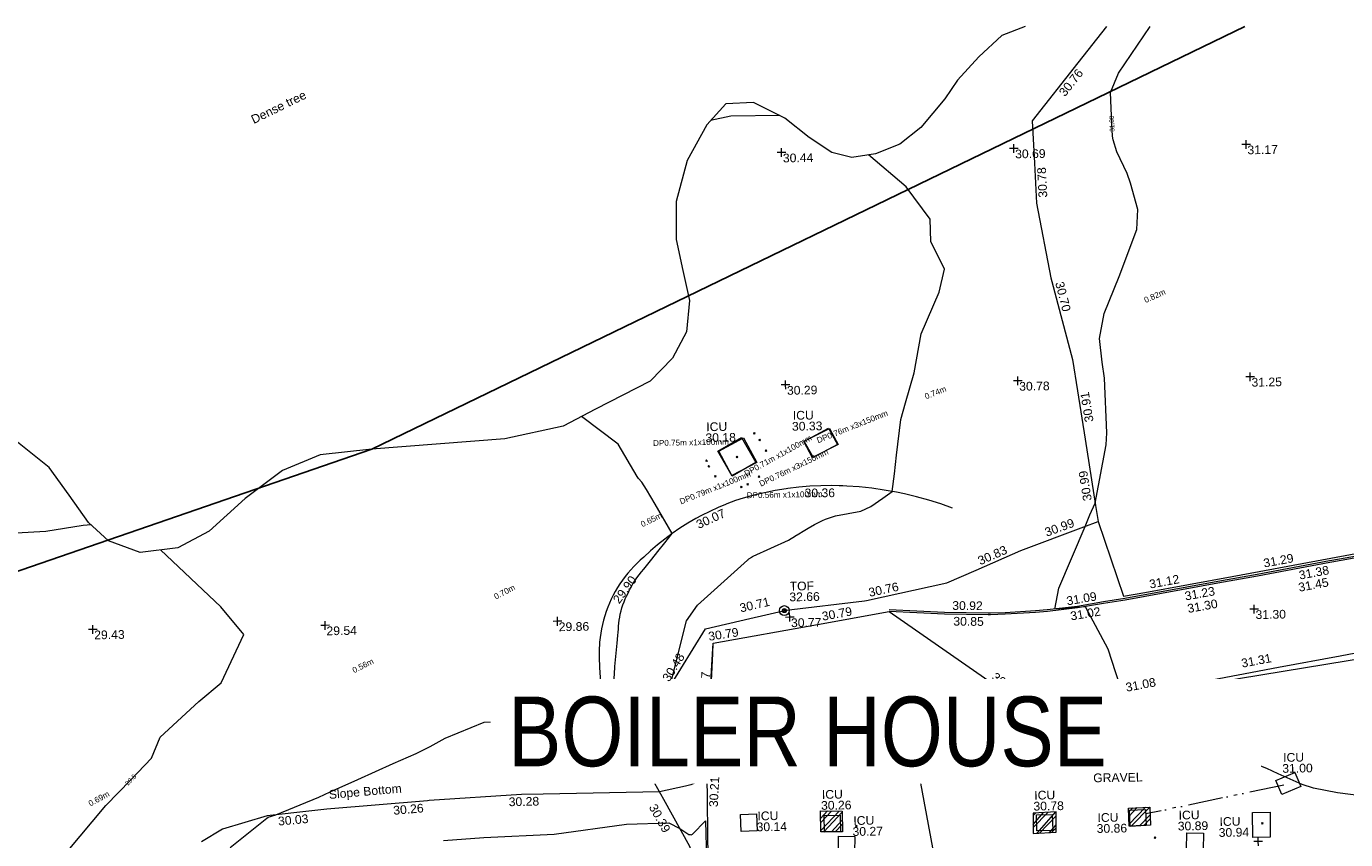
# Model space of a CAD drawing. Header units: millimetres. Extents: x -290717 to 520720, y -88450 to 287762.
# Tile 304 of 381: x 80720 to 137511, y 247032 to 282025. Entities that reach past the tile are written whole.
import ezdxf

# ---------------------------------------------------------------- set-up
doc = ezdxf.new("R2010")
doc.units = ezdxf.units.MM
for name, pattern in [('IMPORT-HIDDEN2 _3_', [4762.5, 3175, -1587.5]), ('IMPORT-UG_DRAINAGE_SURFACE_QLB4 _2_', [2700, 1500, -300.0000000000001, 0, -250, 150, -300.0000000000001, 0, -200]), ('IMPORT-UG_ELEC_LV_QLB2 _2_', [2700, 1500, -300.0000000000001, 0, -250, 150, -300.0000000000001, 0, -200]), ('IMPORT-UG_ELEC_QLB2 _2_', [2500, 1500, -300.0000000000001, 0, -50, 150, -300.0000000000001, 0, -200]), ('IMPORT-UG_ELEC_STREET LIGHTING_QLB2 _2_', [2700, 1500, -300.0000000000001, 0, -250, 150, -300.0000000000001, 0, -200]), ('IMPORT-UG_UNIDENTIFIED_QLA _2_', [2350, 1500, -300.0000000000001, 0, -50, 150, -300.0000000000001, 0, -50])]:
    doc.linetypes.add(name, pattern=pattern)
for name, color, linetype, lineweight, true_color in [('00__TOPO__TOP_OF_FENCE_SYMBOL', 7, 'Continuous', 9, 0x666666), ('00_UAV_CONCRETE', 9, 'Continuous', 9, 0x808080), ('00_UAV_FENCE', 7, 'Continuous', 9, 0x264c2f), ('00_UAV_FORM_LINES', 7, 'Continuous', 9, 0x666666), ('00_UAV_KERB_BOTTOM', 1, 'Continuous', 9, 0xff0000), ('00_UAV_KERB_TOP', 7, 'Continuous', 9, 0xa500a5), ('00_UAV_LEVEL_SPOT', 7, 'Continuous', 9, 0x666666), ('00_UAV_SERV_IC', 5, 'Continuous', 9, 0x0000ff), ('00_UAV_SLOPE_BOTTOM', 30, 'Continuous', 9, 0xff7f00), ('00_UAV_TOP_OF_FENCE', 6, 'Continuous', 9, 0xff00ff), ('00_UAV_TREE_LINE', 7, 'Continuous', 9, 0x52a552), ('00_UAV_WALL_RETAINING', 7, 'Continuous', 9, 0x7c00a5), ('01_DTM_CONTOUR_MJR', 7, 'Continuous', 9, 0x7f3f00), ('01_DTM_CONTOUR_MNR', 7, 'Continuous', 9, 0xa5a552), ('01_DTM_CONTOUR_MNR_LABELS', 7, 'Continuous', 9, 0xa5a552), ('12333-PUM-2D-U-0001-C01 - Rev2_REVIT IMPORT_dwg', 7, 'Continuous', 9, 0x767676), ('PUM-CHAMBER EXTENTS', 6, 'IMPORT-HIDDEN2 _3_', 9, 0xff00ff), ('PUM-ELECTRIC-LV-QLB2', 1, 'IMPORT-UG_ELEC_LV_QLB2 _2_', 9, 0xff0000), ('PUM-ELECTRIC-MH', 1, 'Continuous', 9, 0xff0000), ('PUM-ELECTRIC-QLB2', 1, 'IMPORT-UG_ELEC_QLB2 _2_', 9, 0xff0000), ('PUM-SURFACE-QLB4', 4, 'IMPORT-UG_DRAINAGE_SURFACE_QLB4 _2_', 9, 0x00ffff), ('PUM-SURVEY BOUNDARY_EXTENT', 190, 'Continuous', 25, 0x7f00ff), ('PUM-UNIDENTIFIED UTILITIES-QLA', 7, 'IMPORT-UG_UNIDENTIFIED_QLA _2_', 9, 0x52a500)]:
    doc.layers.add(name, color=color, linetype=linetype, lineweight=lineweight, true_color=true_color)
for name, color, linetype, lineweight in [('00_UAV_SURFACE', 7, 'Continuous', 9), ('00_UAV_SURVEY_TEXT', 7, 'Continuous', 9), ('A_RHA_Text', 7, 'Continuous', 9), ('GEN-TEXT', 7, 'Continuous', 9)]:
    doc.layers.add(name, color=color, linetype=linetype, lineweight=lineweight)
doc.styles.add('Arial Narrow', font='ARIALN.TTF', dxfattribs={"height": 3000})
doc.styles.add('Arial_1', font='arial.ttf', dxfattribs={"height": 250})
doc.styles.add('Swis721 Lt BT_1', font='swissl.ttf', dxfattribs={"height": 200})
doc.styles.add('Swis721 Lt BT_2', font='swissl.ttf', dxfattribs={"height": 375})
pattern_1 = [(45, (-533641079.65, -725615854.3560001), (-265.1650429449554, 265.1650429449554), []), (45, (-533640902.873, -725615854.3560001), (-265.1650429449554, 265.1650429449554), [])]

# ---------------------------------------------------------------- blocks, each defined once
blk = doc.blocks.new('12333-PUM-2D-U-0001-C01 - Rev2_REVIT IMPORT_dwg_MSL_Node_LineworkTOF-2077248-Site Location Plan Existing')
at = {"layer": '00__TOPO__TOP_OF_FENCE_SYMBOL', "color": 254, "true_color": 0xcccccc, "flags": 128}
for points in [[(165.3591892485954, 165.3591892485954), (0, 0), (-165.3591892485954, 165.3591892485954)], [(165.3591892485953, -165.3591892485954), (0, 0), (-165.3591892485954, -165.3591892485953)]]:
    blk.add_lwpolyline(points, dxfattribs=at)
at = {"layer": '00__TOPO__TOP_OF_FENCE_SYMBOL', "color": 254, "true_color": 0xcccccc}
for radius in [562.5594001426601, 233.853208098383]:
    blk.add_circle((0, 0), radius, dxfattribs=at)
blk = doc.blocks.new('12333-PUM-2D-U-0001-C01 - Rev2_REVIT IMPORT_dwg_UAV-2077255-Site Location Plan Existing')
at = {"layer": '00_UAV_LEVEL_SPOT', "color": 254, "true_color": 0xcccccc, "flags": 128}
for points in [[(0, -500.0000000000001), (0, 0), (-500.0000000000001, 0)], [(500.0000000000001, 0), (0, 0), (0, 500.0000000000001)]]:
    blk.add_lwpolyline(points, dxfattribs=at)
blk = doc.blocks.new('12333-PUM-2D-U-0001-C01 - Rev2_REVIT IMPORT_dwg_MGS62954_T2_Galway_ITM_3d_Rev1-2077680-Site Location Plan Existing')
at = {"layer": '00_UAV_CONCRETE', "color": 254, "true_color": 0xcccccc, "flags": 128}
blk.add_lwpolyline([(534016334.0230001, 725803509.7385002), (534016663.7483165, 725808498.785625), (534016693.0230001, 725808941.7385), (534021190.7952037, 725809668.2743735), (534024289.0230001, 725810168.7385001)], dxfattribs=at)
at = {"layer": '00_UAV_FENCE', "color": 254, "true_color": 0xcccccc, "flags": 128}
for points in [[(534034072.9138015, 725835184.0269253), (534032811.7308996, 725833635.3685092), (534030813.0810002, 725831181.1440003), (534030871.8976938, 725829348.5396467), (534030927.0810001, 725827629.1440002), (534031501.8516792, 725824404.1625376), (534031529.9625002, 725824246.4355), (534032358.9625002, 725820880.4355), (534032551.194917, 725819527.7325423), (534032847.9625002, 725817439.4354999), (534033247.5673273, 725814577.4062393), (534033343.0230002, 725813893.7385)], [(534016159.1259321, 725798197.8226641), (534015790.9769113, 725799297.7151195), (534015783.0230001, 725799358.7385001), (534015531.0230001, 725800216.7385002), (534014441.5781065, 725802250.3689686), (534013941.0230001, 725803184.7385), (534014522.0229999, 725806694.7385002), (534014725.8334513, 725807010.798768), (534016374.0230002, 725809566.7385001), (534018284.0183171, 725809974.1822329), (534019857.0230002, 725810309.7385), (534023230.8206201, 725810651.3026665), (534023324.0229999, 725810660.7385002), (534026792.0230001, 725811363.7385002), (534028054.5148196, 725811888.0671339), (534029992.0230001, 725812692.7385), (534032721.5634207, 725813671.00709), (534033343.0230002, 725813893.7385), (534034389.0230001, 725810650.7385004), (534035307.0196127, 725810802.9996328), (534039080.324, 725811428.849), (534040236.5966402, 725811621.3257229), (534044811.3240001, 725812382.849)], [(534045924.2471108, 725808297.8706954), (534043668.3240001, 725807917.849), (534040997.4750281, 725807465.8634595), (534036073.0531478, 725806632.5076581), (534032848.023, 725806086.7385001), (534031145.6445999, 725805820.3138504), (534028995.023, 725805483.7385001), (534026226.7951379, 725804969.3286598), (534024663.023, 725804678.7385001), (534021307.4104401, 725804129.2386268), (534020999.0230002, 725804078.7385001), (534016373.8759469, 725803320.8202984), (534016314.3459051, 725803311.0651702), (534016296.3393273, 725799639.6318666)]]:
    blk.add_lwpolyline(points, dxfattribs=at)
at = {"layer": '00_UAV_FORM_LINES', "color": 254, "true_color": 0xcccccc, "flags": 128}
blk.add_lwpolyline([(534034910.023, 725806286.7385001), (534039275.023, 725807024.7385), (534044969.023, 725807854.7385001), (534047832.324, 725808442.849), (534052593.3240001, 725809116.849), (534057138.3239999, 725809664.849), (534060013.3239999, 725810353.849), (534062919.3240001, 725810853.849), (534065281.324, 725811214.849)], dxfattribs=at)
at = {"layer": '00_UAV_KERB_BOTTOM', "color": 254, "true_color": 0xcccccc, "flags": 128}
blk.add_lwpolyline([(534046676.512, 725812489.0160002), (534043378.2614954, 725811961.8406023), (534043285.512, 725811947.016), (534040161.5120001, 725811419.016), (534038448.8028452, 725811140.906797), (534034446.512, 725810491.016), (534033516.359157, 725810351.1297326), (534032398.512, 725810183.016), (534031096.7409756, 725810053.8543191), (534030583.512, 725810018.0159999), (534029276.423556, 725809965.0033636), (534028644.512, 725809959.016), (534028541.967447, 725809961.8731178), (534026670.512, 725810014.0159999), (534024289.0230001, 725810168.7385001)], dxfattribs=at)
at = {"layer": '00_UAV_KERB_TOP', "color": 254, "true_color": 0xcccccc, "flags": 128}
blk.add_lwpolyline([(534046665.0653545, 725812558.0749396), (534043381.3100927, 725812033.2163868), (534043274.1549, 725812016.089252), (534040150.0692966, 725811488.0747838), (534038451.8349407, 725811212.3159943), (534034435.6966785, 725810560.1766579), (534033519.4277662, 725810422.3784034), (534032389.8456348, 725810252.4998409), (534031090.8459086, 725810123.613128), (534030579.6547402, 725810087.9171071), (534029274.6731665, 725810034.9899209), (534028645.1554129, 725810029.0252383), (534028545.1633554, 725810031.8112379), (534026673.7570352, 725810083.9527515), (534024293.5612489, 725810238.591233)], dxfattribs=at)
at = {"layer": '00_UAV_SERV_IC', "color": 254, "true_color": 0xcccccc, "flags": 128}
for points in [[(534017031.5120001, 725817196.0159999), (534018062.512, 725817766.016), (534018661.2756233, 725816682.9891659), (534017630.2756233, 725816112.9891659)], [(534020734.512, 725817553.016), (534021817.512, 725818108.0159999), (534022182.6343733, 725817395.5339632), (534021099.6343734, 725816840.5339632)], [(534040806.006, 725802615.9585), (534041625.006, 725802948.9585), (534041875.496429, 725802332.8874449), (534041056.496429, 725801999.887445)], [(534017743.669, 725800820.2594999), (534017730.669, 725801554.2594999), (534018421.7024338, 725801566.4985117), (534018434.7024339, 725800832.4985119)], [(534021335.669, 725801440.2595), (534022018.669, 725801444.2594999), (534022022.8739712, 725800726.2606711), (534021339.8739711, 725800722.260671)], [(534030476.006, 725801309.9585), (534031155.006, 725801313.9585), (534031159.0017771, 725800635.6753484), (534030480.0017771, 725800631.6753483)], [(534034503.006, 725800746.9585), (534034482.006, 725801448.9584999), (534035168.1544469, 725801469.4843082), (534035189.154447, 725800767.4843081)], [(534039772.006, 725800176.9585), (534039780.006, 725801252.9585), (534040529.409066, 725801247.3867301), (534040521.4090658, 725800171.38673)], [(534021940.669, 725800539.2594999), (534022632.669, 725800522.2594999), (534022615.5990192, 725799827.410872), (534021923.5990192, 725799844.4108722)], [(534036928.023, 725800420.7385), (534037643.023, 725800398.7385), (534037621.1663765, 725799688.398238), (534036906.1663767, 725799710.398238)]]:
    blk.add_lwpolyline(points, close=True, dxfattribs=at)
at = {"layer": '00_UAV_SLOPE_BOTTOM', "color": 254, "true_color": 0xcccccc, "flags": 128}
for points in [[(534027090.0230001, 725814571.7385), (534026584.5623508, 725814762.3173859), (534026072.5864007, 725814934.6293298), (534025554.7550626, 725815088.4522305), (534025031.7357965, 725815223.5878174), (534024692.023, 725815300.7385), (534024161.9394734, 725815404.7684685), (534023628.4632922, 725815489.7034062), (534023092.2820821, 725815555.4338366), (534022554.0869552, 725815601.8750355), (534022380.023, 725815612.7385), (534022234.8104445, 725815618.7013947), (534021907.456107, 725815632.1436167), (534021434.4972023, 725815634.5728701), (534020961.7559074, 725815620.0231295), (534020489.8415635, 725815588.5131483), (534020019.3624458, 725815540.0835418), (534019944.023, 725815530.7385001), (534019475.96954, 725815462.7533141), (534019010.6581396, 725815378.0106012), (534018548.6885628, 725815276.6195906), (534018090.6562667, 725815158.7109705), (534017754.0230001, 725815060.7385001), (534017377.1136513, 725814925.9172848), (534017327.808603, 725814906.2571652), (534017005.2867813, 725814777.6533445), (534016639.0216574, 725814616.137784), (534016278.790378, 725814441.5787894), (534016036.0230001, 725814314.7385001), (534015686.9994289, 725814118.7283881), (534015345.2368137, 725813910.3159794), (534015011.1756706, 725813689.7699072), (534014685.2465884, 725813457.3744453), (534014367.8696745, 725813213.4291404), (534014059.4540127, 725812958.2484267), (534013761.0230001, 725812692.7385), (534013613.5878021, 725812568.9630128), (534013470.6906925, 725812439.9749322), (534013332.5158592, 725812305.940518), (534013199.2414026, 725812167.0325338), (534013196.8236486, 725812164.3243484), (534013071.0391075, 725812023.4300256), (534012948.0742205, 725811875.3180902), (534012830.5052374, 725811722.8876373), (534012718.4836993, 725811566.3351418), (534012612.1539963, 725811405.862393), (534012511.6531828, 725811241.6762325), (534012424.023, 725811086.7385001), (534012335.0987684, 725810916.0048192), (534012252.3605371, 725810742.1891295), (534012175.9149519, 725810565.5154718), (534012105.8605474, 725810386.21157), (534012042.2876205, 725810204.5085382), (534011985.2781138, 725810020.6405828), (534011934.9055097, 725809834.8447013), (534011891.2347363, 725809647.3603758), (534011854.3220828, 725809458.4292643), (534011824.2151282, 725809268.2948904), (534011800.9526789, 725809077.2023286), (534011784.5647188, 725808885.3978873), (534011783.023, 725808861.7385001), (534011771.3202891, 725808425.5772283), (534011775.2816537, 725807989.2769693), (534011794.9019877, 725807553.4000934), (534011797.0662889, 725807526.701387), (534011830.1560017, 725807118.5084254), (534011863.023, 725806823.7385001), (534011924.4251919, 725806391.7623674), (534012001.2941143, 725805962.2687384), (534012093.530687, 725805535.8112105), (534012201.0160211, 725805112.9394671), (534012228.023, 725805015.7385001), (534012244.3142366, 725804934.2875583), (534012263.5187533, 725804853.4739034), (534012285.6117965, 725804773.4017003), (534012310.5648893, 725804694.1741579), (534012338.3458683, 725804615.8933971), (534012368.9189252, 725804538.6603181), (534012402.2446527, 725804462.5744706), (534012438.2800955, 725804387.7339257), (534012476.9788058, 725804314.2351495), (534012518.2909026, 725804242.172878), (534012562.1631366, 725804171.6399964), (534012608.5389587, 725804102.7274184), (534012657.3585925, 725804035.5239687), (534012708.5591117, 725803970.1162695), (534012762.0745215, 725803906.5886283), (534012817.8358431, 725803845.022929), (534012875.7712026, 725803785.498527), (534012934.023, 725803729.7385), (534012996.0217529, 725803674.459074), (534013059.9648703, 725803621.440794), (534013125.7699332, 725803570.7519983), (534013193.3521212, 725803522.4580219), (534013262.6243246, 725803476.6211138), (534013333.4972547, 725803433.3003556), (534013405.8795593, 725803392.5515857), (534013479.6779416, 725803354.4273274), (534013554.7972785, 725803318.9767208), (534013631.140745, 725803286.2454602), (534013708.609938, 725803256.2757348), (534013727.299591, 725803249.80667), (534013787.1050032, 725803229.1061741), (534013866.5247642, 725803204.771798), (534013941.0230001, 725803184.7385)], [(534016314.3459051, 725803311.0651702), (534016271.0230001, 725803592.7385002), (534016618.499693, 725807997.1290922), (534016693.0230001, 725808941.7385)], [(534016271.0230001, 725803592.7385001), (534015881.023, 725803619.7385), (534015403.023, 725803489.7385), (534015160.023, 725803420.7385), (534014938.0230001, 725803333.7385), (534014708.0230001, 725803247.7385001), (534013941.0230001, 725803184.7385)], [(534016314.3459051, 725803311.0651702), (534015903.023, 725802969.7385), (534015624.0230001, 725802866.7385001), (534015390.023, 725802812.7385001), (534014261.0329109, 725802587.3866665)], [(534014261.0329109, 725802587.3866665), (534009261.8040827, 725802573.7741336), (534008319.2030001, 725802571.2075001), (534004351.2030001, 725802387.2075002), (534004266.4927746, 725802381.5767504), (533999928.2030001, 725802093.2075001), (533999284.0112097, 725802031.222548), (533997361.2029999, 725801846.2075002), (533995432.2029999, 725801308.2075001), (533994513.8388883, 725800777.2873243)]]:
    blk.add_lwpolyline(points, dxfattribs=at)
at = {"layer": '00_UAV_SURFACE', "color": 254, "true_color": 0xcccccc, "flags": 128}
blk.add_lwpolyline([(534024289.0230001, 725810168.7385001), (534028344.0404457, 725807243.6765088), (534030361.023, 725805788.7385001)], dxfattribs=at)
at = {"layer": '00_UAV_TREE_LINE', "color": 254, "true_color": 0xcccccc, "flags": 128}
blk.add_lwpolyline([(534030571.7981993, 725835245.1391255), (534029571.0765001, 725834877.249), (534028563.0765001, 725833968.2490003), (534027632.0765001, 725832978.2490003), (534027066.0765001, 725832188.2490001), (534026018.0764999, 725830970.2490002), (534025090.0765, 725830265.2490001), (534024045.0765, 725829874.2490002), (534023025.0765001, 725829731.2490001), (534022158.0765, 725829965.2490002), (534021202.0765001, 725830634.2490002), (534020160.0765, 725831482.2490001), (534018828.0765001, 725832175.2490002), (534017642.0765, 725832134.2490002), (534016799.0765001, 725831250.2490001), (534015936.0765001, 725829735.249), (534015430.0765, 725827977.2490001), (534015395.0765001, 725826332.2490002), (534015655.0765001, 725824999.2490002), (534015923.0765, 725823697.2490002), (534015771.0765, 725822365.2490001), (534015157.0765001, 725821237.249), (534014166.0765001, 725820260.249), (534011792.6690001, 725819103.2595), (534010393.6690001, 725818388.2594999), (534007868.669, 725817885.2595001), (534002144.669, 725817551.2595), (533999918.669, 725817344.2595001), (533998279.669, 725816699.2595), (533996649.669, 725815519.2595001), (533995080.669, 725814142.2594999), (533993716.669, 725813453.2595001), (533992090.669, 725813275.2594999), (533990734.6690001, 725813806.2595001), (533989890.6690001, 725814599.2595001), (533989080.669, 725815795.2594999), (533988238.6690001, 725816995.2595), (533986470.669, 725818470.2595)], dxfattribs=at)
at = {"layer": '00_UAV_WALL_RETAINING', "color": 254, "true_color": 0xcccccc, "flags": 128}
blk.add_lwpolyline([(534030361.023, 725805788.7385001), (534025421.4870347, 725805013.5729256), (534024027.023, 725804794.7385001), (534020487.594232, 725804203.5301332), (534016334.0230001, 725803509.7385002)], dxfattribs=at)
at = {"layer": '01_DTM_CONTOUR_MJR', "color": 254, "true_color": 0xcccccc, "flags": 128}
blk.add_lwpolyline([(533995738.013537, 725800516.5571288), (533997342.5887097, 725801753.7258067), (533997399.2202114, 725801786.367208), (533997730, 725801880), (533999593.1769717, 725802613.1984376), (534000090.1730529, 725802836.4064262), (534001284.0021642, 725803351.930017), (534002823.8878574, 725804003.5456508), (534003825.0746269, 725804420), (534004430.0000002, 725804706.019536), (534005074.0476192, 725805064.0476193), (534006775.241477, 725805716.7303247), (534008411.0330641, 725805756.1572418), (534012240.0000001, 725804930.0000001), (534012230, 725805020.0000001), (534012243.960111, 725805139.9383514), (534012276.0928099, 725805628.0686138), (534012298.2017378, 725806046.3838369), (534012332.2073438, 725806437.5623859), (534012364.2876133, 725806795.3543649), (534012372.7368799, 725807033.2428037), (534012388.2368681, 725807361.5444298), (534012409.6957293, 725807691.2392527), (534012439.1945758, 725808006.5823414), (534012557.0698048, 725809018.822899), (534012592.933648, 725809338.5571666), (534012610.0860724, 725809492.7434741), (534012616.5384616, 725809620.9652226), (534012619.420973, 725809746.296176), (534012639.4427951, 725809877.1932883), (534012659.9062388, 725810002.2578723), (534012681.9751618, 725810133.4385512), (534012711.6071943, 725810261.8215829), (534012752.7176679, 725810398.3110045), (534012785.837146, 725810529.6108569), (534012830.5142384, 725810654.7869009), (534012885.0661081, 725810789.6014096), (534012931.5441177, 725810919.4852942), (534012990.7399794, 725811034.6839671), (534013059.5950325, 725811165.4400649), (534013127.7759672, 725811295.7647005), (534013198.4451719, 725811420.638298), (534013279.2907882, 725811555.1590874), (534013360.6939175, 725811678.007156), (534013453.0141777, 725811810.0204791), (534013546.7733796, 725811937.5439206), (534013649.1245792, 725812063.0920316), (534013756.3467413, 725812186.2859837), (534013870.113934, 725812316.9274184), (534014112.0301099, 725812602.8203274), (534014376.0453961, 725812928.8890831), (534014675.7178622, 725813293.0088496), (534015010, 725813690.0000001), (534014297.4814788, 725814963.5455226), (534013939.1325514, 725815599.8113134), (534013735.6520842, 725815920.4118863), (534013599.5050389, 725816086.0733782), (534013543.4910902, 725816168.1320269), (534012740.0000001, 725817580.0000001), (534011190.5426036, 725818795.5251373)], dxfattribs=at)
at = {"layer": '01_DTM_CONTOUR_MNR', "color": 254, "true_color": 0xcccccc, "flags": 128}
for points in [[(534045238.5536041, 725801773.0508332), (534043445.5081337, 725802037.8935498), (534042412.5395459, 725802255.4484469), (534041931.791045, 725802420.0000002), (534040910.769231, 725802900.7692308), (534040430.0000003, 725803130.7664235), (534039520.9090911, 725803510.909091), (534038430.0000003, 725803901.5436242), (534038076.1538464, 725804066.1538463), (534037810.0000002, 725804420), (534037790.0609757, 725805660.7573814), (534037820.0000002, 725806780.0000001), (534036035.0748454, 725806528.4486989), (534034310.0000004, 725806340.0000001), (534033686.5661489, 725808390.5569094), (534032740.0000001, 725810230), (534032397.4076657, 725810198.1463418), (534031867.5678673, 725810169.0027702), (534031420.0000001, 725810150), (534031605.0392742, 725811048.0434049), (534032780.0000001, 725813690.0000001), (534033000.7133639, 725814184.9811652), (534033230, 725814680.0000004), (534033745.4999897, 725817184.8575451), (534033787.2969274, 725817696.5784888), (534033723.7284831, 725820055.7316788), (534033647.9857821, 725820734.4291253), (534033541.4442735, 725821758.9488798), (534033764.7194716, 725822839.8149545), (534034430.0000003, 725824420.0000001), (534035237.9584777, 725826420.0000001), (534035285.9670783, 725827275.9670784), (534034999.5852535, 725828420.0000001), (534034851.7222222, 725828841.7222224), (534034430.0000003, 725829780.5128206), (534034276.5345489, 725830297.6661118), (534034250.0885329, 725830457.7714683), (534034236.9009994, 725830994.1484133), (534034203.7500001, 725832342.5000001), (534034564.4248673, 725833166.6029782), (534035965.8284175, 725835150.9859778)], [(534019950.2360437, 725831591.4227508), (534017848.4733459, 725831604.9121305), (534016968.3295553, 725831427.7338173)], [(534025985.9064247, 725799966.4141912), (534025180.0000002, 725804780.0000001), (534024584.6266376, 725804693.1604285), (534022040.2510504, 725804323.7551967), (534018863.4062402, 725803819.2166076), (534016322.9103805, 725803439.103804), (534016290.0000001, 725803470.0000002), (534016081.6966069, 725803474.5908185), (534015885.7642306, 725803432.6625055), (534015470.6021898, 725803416.5737228), (534015426.4423077, 725803415.4807693), (534015398.8405173, 725803411.1551727), (534015260, 725803450.0000002), (534014954.329897, 725805110.6185567), (534014761.8330403, 725806144.0974754), (534014741.6175852, 725806297.4202776), (534014758.6157114, 725806937.412604), (534014810.0000002, 725807140), (534015555.1170221, 725809927.0363564), (534016034.1608703, 725810587.3950108), (534018233.9382573, 725812492.8065537), (534018249.9354964, 725812507.1091268), (534018262.8116382, 725812523.7300056), (534018278.3378902, 725812539.9336349), (534018314.5419574, 725812561.9037395), (534018336.8338838, 725812574.8394607), (534018360.3714935, 725812586.4452869), (534018383.169888, 725812601.8110236), (534018405.6324239, 725812616.3739969), (534018439.2497821, 725812640.4531412), (534018477.2067192, 725812660.9170496), (534020000.1517397, 725813316.0217261), (534020128.0473098, 725813386.2486086), (534020263.3301206, 725813477.8435205), (534020289.2671266, 725813490.9428422), (534020452.0992175, 725813587.5753201), (534020641.5576467, 725813697.3291875), (534020867.2144196, 725813823.4582866), (534021142.7604093, 725813965.9195365), (534021477.9357163, 725814134.3153515), (534021616.8352942, 725814200.2529414), (534022051.3816707, 725814333.9618218), (534023139.086674, 725814514.2404232), (534023579.8976394, 725814709.3728977), (534024099.5215312, 725815058.72864), (534024510.0000001, 725815330.0000001), (534024624.2312351, 725816089.2251817), (534024717.3776909, 725816887.3189825), (534024933.1914893, 725818420.0000001), (534025146.8803419, 725819136.8803419), (534025537.2070453, 725820420.0000001), (534025872.022408, 725822090.6505553), (534026683.7355512, 725823878.3667965), (534026924.2318673, 725824863.5911527), (534026356.1701803, 725826066.0452875), (534026350, 725827020), (534025339.8400065, 725828434.9733638), (534023737.3650298, 725829831.1090587)], [(533989998.8815461, 725814497.5858637), (533989662.3776069, 725814475.3488468), (533988043.1911684, 725814245.1680692), (533982915.6946044, 725814049.387372), (533982867.2092639, 725814054.4654108)], [(533985995.303267, 725793089.1753603), (533987420.0000001, 725793350), (533987721.5315802, 725793839.203737), (533988000, 725794170.0000001), (533987975.4805733, 725795579.7982601), (533987657.887931, 725797647.8879311), (533987718.8888888, 725798420.0000001), (533988430.0000002, 725800036.5137615), (533988696.6666668, 725800420), (533990430.0000002, 725802420.0000001), (533991514.0398838, 725803504.0398835), (533992430.0000002, 725804420), (533992809.8401306, 725805308.9372737), (533994502.048381, 725806825.3074852), (533995485.6796921, 725807601.6628454), (533996490.0000001, 725809670.0000001), (533995527.4023238, 725810872.7520921), (533992968.5210716, 725813371.3589274)], [(534004926.6474738, 725800660.0575787), (534006670.0532277, 725800757.8550705), (534009698.2206515, 725800845.8729892), (534012814.1686694, 725801220.9384744), (534014636.3489879, 725801244.143293), (534015114.9160217, 725800994.6055343), (534015502.2218074, 725800733.8965647), (534015547.2244636, 725800727.1647539), (534015597.1967356, 725800719.4351959), (534015654.1596509, 725800742.5051978), (534016220, 725801310.0000002), (534016242.990714, 725799640.5250704)]]:
    blk.add_lwpolyline(points, dxfattribs=at)
at = {"xscale": 0.375, "yscale": 0.375, "zscale": 0.375}
for name, p in [('12333-PUM-2D-U-0001-C01 - Rev2_REVIT IMPORT_dwg_UAV-2077255-Site Location Plan Existing', (534020000, 725830000)), ('12333-PUM-2D-U-0001-C01 - Rev2_REVIT IMPORT_dwg_UAV-2077255-Site Location Plan Existing', (534030000, 725830000)), ('12333-PUM-2D-U-0001-C01 - Rev2_REVIT IMPORT_dwg_UAV-2077255-Site Location Plan Existing', (534040000.0000001, 725830000)), ('12333-PUM-2D-U-0001-C01 - Rev2_REVIT IMPORT_dwg_UAV-2077255-Site Location Plan Existing', (534020000, 725820000.0000001)), ('12333-PUM-2D-U-0001-C01 - Rev2_REVIT IMPORT_dwg_UAV-2077255-Site Location Plan Existing', (534030000, 725820000.0000001)), ('12333-PUM-2D-U-0001-C01 - Rev2_REVIT IMPORT_dwg_UAV-2077255-Site Location Plan Existing', (534040000.0000001, 725820000.0000001)), ('12333-PUM-2D-U-0001-C01 - Rev2_REVIT IMPORT_dwg_MSL_Node_LineworkTOF-2077248-Site Location Plan Existing', (534019777.3015842, 725810292.9450158)), ('12333-PUM-2D-U-0001-C01 - Rev2_REVIT IMPORT_dwg_UAV-2077255-Site Location Plan Existing', (533990000, 725810000)), ('12333-PUM-2D-U-0001-C01 - Rev2_REVIT IMPORT_dwg_UAV-2077255-Site Location Plan Existing', (534000000, 725810000)), ('12333-PUM-2D-U-0001-C01 - Rev2_REVIT IMPORT_dwg_UAV-2077255-Site Location Plan Existing', (534010000, 725810000)), ('12333-PUM-2D-U-0001-C01 - Rev2_REVIT IMPORT_dwg_UAV-2077255-Site Location Plan Existing', (534020000, 725810000)), ('12333-PUM-2D-U-0001-C01 - Rev2_REVIT IMPORT_dwg_UAV-2077255-Site Location Plan Existing', (534040000.0000001, 725810000)), ('12333-PUM-2D-U-0001-C01 - Rev2_REVIT IMPORT_dwg_UAV-2077255-Site Location Plan Existing', (534040000.0000001, 725800000.0000001))]:
    blk.add_blockref(name, p, dxfattribs=at)
at = {"layer": '00_UAV_CONCRETE', "color": 251, "true_color": 0x666666, "char_height": 375, "width": 1495.902363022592, "attachment_point": 1, "line_spacing_factor": 1.005061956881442, "style": 'Swis721 Lt BT_2'}
for insert, rotation in [((534021358.6241275, 725810197.0331246), 9.175864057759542), ((534016458.8032295, 725809419.6955085), 7.703560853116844)]:
    blk.add_mtext('30.79', dxfattribs=dict(at, insert=insert, rotation=rotation))
at = {"layer": '00_UAV_FENCE', "color": 251, "true_color": 0x666666, "char_height": 375, "attachment_point": 1, "line_spacing_factor": 1.005061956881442, "style": 'Swis721 Lt BT_2'}
for s, insert, width, rotation in [('30.76', (534031950.4889523, 725832404.5604649), 1495.902363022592, 50.84161886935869), ('30.78', (534031028.7309, 725827856.6214999), 1495.902363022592, 91.8382538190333), ('30.70', (534032041.1692831, 725824274.2052895), 1495.902363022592, 283.23733114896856), ('30.91', (534032857.7648872, 725818144.427582), 1495.902363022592, 98.08813768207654), ('30.99', (534032722.4039863, 725814756.1681759), 1495.902363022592, 97.9871745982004), ('30.99', (534030998.3170028, 725813624.7927976), 1495.902363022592, 19.03925053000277), ('30.83', (534028095.4498144, 725812441.309116), 1495.902363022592, 22.55372265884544), ('31.29', (534040401.8847712, 725812150.8842167), 1495.902363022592, 9.45097329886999), ('30.76', (534023382.4051111, 725811184.9453434), 1495.902363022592, 10.927866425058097), ('31.12', (534035472.6172655, 725811332.4614179), 1495.902363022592, 9.41748139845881), ('30.71', (534017820.9240843, 725810609.6676389), 1495.902363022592, 12.041945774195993), ('30.48', (534014445.119112, 725807489.2878736), 1495.902363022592, 57.18418333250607), ('31.31', (534039376.3424909, 725807861.5640622), 1495.902363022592, 9.60511477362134), ('31.08', (534034379.855737, 725806911.6644514), 1495.902363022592, 9.60511477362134), ('Fence', (534032121.5649194, 725806488.1693854), 1681.10932225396, 10.78553667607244), ('30.83', (534029687.0601873, 725805481.823185), 1495.902363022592, 8.894721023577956), ('30.56', (534024773.7817467, 725804588.043702), 1495.902363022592, 10.526994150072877), ('30.26', (534019846.5919189, 725803779.0452781), 1495.902363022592, 9.304308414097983), ('30.21', (534016387.3016183, 725801904.0149091), 1495.902363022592, 86.13505871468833), ('30.39', (534014113.1398475, 725802117.6383547), 1495.902363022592, 298.17859011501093)]:
    blk.add_mtext(s, dxfattribs=dict(at, insert=insert, width=width, rotation=rotation))
at = {"layer": '00_UAV_KERB_BOTTOM', "color": 251, "true_color": 0x666666, "char_height": 375, "width": 1495.902363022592, "attachment_point": 1, "line_spacing_factor": 1.005061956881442, "style": 'Swis721 Lt BT_2'}
for s, insert, rotation in [('31.38', (534041920.8511608, 725811606.3528701), 9.545024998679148), ('31.23', (534036992.1827964, 725810794.0603575), 9.223170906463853), ('30.85', (534027046.1330445, 725809894.6134803), 358.40402593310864), ('31.02', (534032054.7728837, 725810021.2016634), 8.552653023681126)]:
    blk.add_mtext(s, dxfattribs=dict(at, insert=insert, rotation=rotation))
at = {"layer": '00_UAV_KERB_TOP', "color": 251, "true_color": 0x666666, "char_height": 375, "width": 1495.902363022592, "attachment_point": 1, "line_spacing_factor": 1.005061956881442, "style": 'Swis721 Lt BT_2'}
for s, insert, rotation in [('31.09', (534031899.420208, 725810674.5663507), 8.552653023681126), ('31.45', (534041890.427521, 725811083.7656597), 9.537552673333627), ('30.92', (534027010.8276333, 725810572.8479493), 358.4040259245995), ('31.30', (534037099.6528788, 725810254.6879114), 9.223170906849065)]:
    blk.add_mtext(s, dxfattribs=dict(at, insert=insert, rotation=rotation))
at = {"layer": '00_UAV_LEVEL_SPOT', "char_height": 375, "width": 1495.902363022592, "attachment_point": 1, "line_spacing_factor": 1.005061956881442, "style": 'Swis721 Lt BT_2'}
for s, insert in [('30.44', (534020051.8765643, 725829949.1441548)), ('30.69', (534030051.8765643, 725829949.1441548)), ('31.17', (534040051.8765643, 725829949.1441548)), ('30.29', (534020051.8765643, 725819949.1441548)), ('30.78', (534030051.8765643, 725819949.1441548)), ('31.25', (534040051.8765643, 725819949.1441548)), ('29.43', (533990051.8765643, 725809949.1441547)), ('29.54', (534000051.8765643, 725809949.1441547)), ('29.86', (534010051.8765643, 725809949.1441547)), ('30.77', (534020051.8765643, 725809949.1441547)), ('31.30', (534040051.8765643, 725809949.1441547))]:
    blk.add_mtext(s, dxfattribs=dict(at, insert=insert))
at = {"layer": '00_UAV_SERV_IC', "color": 251, "true_color": 0x666666, "char_height": 375, "attachment_point": 1, "line_spacing_factor": 1.005061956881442, "style": 'Swis721 Lt BT_2'}
for s, insert, width in [('ICU', (534020285.9439681, 725818869.6169119), 1021.012723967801), ('ICU', (534016553.276889, 725818443.4363209), 1021.012723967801), ('30.33', (534020241.1158176, 725818399.237911), 1495.902363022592), ('30.18', (534016508.4487385, 725817973.05732), 1495.902363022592), ('ICU', (534041133.3707973, 725803783.5282868), 1021.012723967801), ('31.00', (534041088.5426467, 725803313.1492859), 1495.902363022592), ('ICU', (534021252.4488573, 725802537.9890224), 1021.012723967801), ('ICU', (534030392.7421376, 725802346.0616641), 1021.012723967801), ('30.26', (534021207.6207068, 725802067.6100215), 1495.902363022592), ('30.78', (534030347.913987, 725801875.6826633), 1495.902363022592), ('30.14', (534018417.3105213, 725801190.826603), 1495.902363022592), ('ICU', (534018462.1386718, 725801661.205604), 1021.012723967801), ('ICU', (534022587.1985251, 725801390.4795885), 1021.012723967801), ('ICU', (534033098.5189405, 725801336.375025), 1021.012723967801), ('ICU', (534036591.4733095, 725801380.7328535), 1021.012723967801), ('30.27', (534022542.3703746, 725800920.1005876), 1495.902363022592), ('30.86', (534033053.69079, 725800865.9960241), 1495.902363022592), ('30.89', (534036546.6451589, 725800910.3538526), 1495.902363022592), ('30.94', (534038303.5063029, 725800602.7492707), 1495.902363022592), ('ICU', (534038348.3344535, 725801073.1282715), 1021.012723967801)]:
    blk.add_mtext(s, dxfattribs=dict(at, insert=insert, width=width))
at = {"layer": '00_UAV_SLOPE_BOTTOM', "color": 251, "true_color": 0x666666, "char_height": 375, "attachment_point": 1, "line_spacing_factor": 1.005061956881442, "style": 'Swis721 Lt BT_2'}
for s, insert, width, rotation in [('30.36', (534020735.5907144, 725815524.0106668), 1495.902363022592, 359.43752638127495), ('30.07', (534015999.4426928, 725814207.0371217), 1495.902363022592, 23.60132226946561), ('29.90', (534012374.4950556, 725810908.442051), 1495.902363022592, 52.62403612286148), ('30.77', (534016064.3026065, 725806427.3476906), 1495.902363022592, 85.74650609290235), ('29.86', (534012066.5204074, 725806049.8905362), 1495.902363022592, 96.16095386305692), ('30.28', (534012267.5439275, 725804391.8852954), 1495.902363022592, 299.03781097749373), ('Slope Bottom', (534000017.732895, 725802901.7237345), 3685.143599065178, 4.137152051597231), ('30.28', (534007766.211598, 725802457.0713814), 1495.902363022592, 0.29906774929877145), ('30.03', (533997811.2530947, 725801794.8723458), 1495.902363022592, 4.137152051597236), ('30.26', (534002778.8298914, 725802173.045506), 1495.902363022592, 3.802897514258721)]:
    blk.add_mtext(s, dxfattribs=dict(at, insert=insert, width=width, rotation=rotation))
at = {"layer": '00_UAV_SURFACE', "color": 251, "true_color": 0x666666, "insert": (534028836.5151101, 725807499.0606694), "char_height": 375, "width": 1495.902363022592, "attachment_point": 1, "rotation": 324.195434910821, "line_spacing_factor": 1.005061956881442, "style": 'Swis721 Lt BT_2'}
blk.add_mtext('30.82', dxfattribs=at)
at = {"layer": '00_UAV_SURVEY_TEXT', "color": 251, "true_color": 0x666666, "char_height": 375, "attachment_point": 1, "line_spacing_factor": 1.005061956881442, "style": 'Swis721 Lt BT_2'}
for s, insert, width in [('CONCRETE', (534021503.5000001, 725806434.2296078), 3286.236302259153), ('GRAVEL', (534032943.8000001, 725803047.6296079), 2322.210334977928)]:
    blk.add_mtext(s, dxfattribs=dict(at, insert=insert, width=width))
at = {"layer": '00_UAV_TOP_OF_FENCE', "color": 251, "true_color": 0x666666, "char_height": 375, "attachment_point": 1, "line_spacing_factor": 1.005061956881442, "style": 'Swis721 Lt BT_2'}
for s, insert, width in [('TOF', (534020022.0443887, 725811523.8773007), 1163.479615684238), ('32.66', (534019999.620747, 725811060.5005958), 1495.902363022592)]:
    blk.add_mtext(s, dxfattribs=dict(at, insert=insert, width=width))
at = {"layer": '00_UAV_TREE_LINE', "color": 251, "true_color": 0x666666, "insert": (533997144.7443686, 725831962.5022445), "char_height": 375, "width": 2939.566865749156, "attachment_point": 1, "rotation": 25.07475810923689, "line_spacing_factor": 1.005061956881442, "style": 'Swis721 Lt BT_2'}
blk.add_mtext('Dense tree', dxfattribs=at)
at = {"layer": '00_UAV_WALL_RETAINING', "color": 251, "true_color": 0x666666, "char_height": 375, "attachment_point": 1, "line_spacing_factor": 1.005061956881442, "style": 'Swis721 Lt BT_2'}
for s, insert, width, rotation in [('Retaining Wall', (534024763.1772752, 725805464.9546795), 3832.359387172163, 9.315942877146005), ('30.82', (534023089.7122465, 725805229.0619143), 1495.902363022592, 8.918735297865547), ('30.82', (534018753.9965178, 725804355.1368877), 1495.902363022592, 9.482852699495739)]:
    blk.add_mtext(s, dxfattribs=dict(at, insert=insert, width=width, rotation=rotation))
at = {"layer": '01_DTM_CONTOUR_MNR_LABELS', "color": 251, "true_color": 0x666666, "char_height": 200, "attachment_point": 2, "line_spacing_factor": 1.005061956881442, "style": 'Swis721 Lt BT_1'}
for s, insert, width, rotation in [('31.00', (534034137.4372527, 725830991.7029662), 797.8007824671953, 91.40840844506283), ('29.5', (533991443.6871399, 725803574.3926275), 620.5117196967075, 45.000000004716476)]:
    blk.add_mtext(s, dxfattribs=dict(at, insert=insert, width=width, rotation=rotation))
blk = doc.blocks.new('12333-PUM-2D-U-0001-C01 - Rev2_REVIT IMPORT_dwg-1620468-Site Location Plan Existing')
at = {"layer": 'PUM-CHAMBER EXTENTS', "true_color": 0xffaaff}
h = blk.add_hatch(dxfattribs=at)
h.set_pattern_fill('FP_3', color=211, style=0, pattern_type=2)
h.set_pattern_definition(pattern_1)
h.paths.add_polyline_path([(381033.350152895, 184871.6438213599), (381030.350152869, 185766.6438213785), (380098.3501528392, 185791.6438212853), (380101.3501528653, 184896.6438213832)])
h = blk.add_hatch(dxfattribs=at)
h.set_pattern_fill('FP_3', color=211, style=0, pattern_type=2)
h.set_pattern_definition(pattern_1)
h.paths.add_polyline_path([(393372.3501529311, 184897.6438213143), (394298.3501529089, 184926.6438212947), (394279.3501527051, 185710.6438211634), (393353.3501528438, 185681.6438212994)])
h = blk.add_hatch(dxfattribs=at)
h.set_pattern_fill('FP_3', color=211, style=0, pattern_type=2)
h.set_pattern_definition(pattern_1)
h.paths.add_polyline_path([(389240.3501530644, 184658.6438214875), (390234.350152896, 184695.6438213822), (390241.3501528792, 185572.6438213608), (389247.3501529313, 185535.6438213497)])
at = {"layer": 'GEN-TEXT', "color": 253, "true_color": 0xaaaaaa}
for p, q in [((377504.9948138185, 202044.2884822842), (377575.7054919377, 202114.9991604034)), ((377575.7054919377, 202044.2884822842), (377504.9948138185, 202114.9991604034)), ((377722.994813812, 201754.2884822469), (377793.7054919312, 201824.9991603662)), ((377793.7054919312, 201754.2884822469), (377722.994813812, 201824.9991603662)), ((376739.9948138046, 201046.2884822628), (376810.7054919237, 201116.999160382)), ((376810.7054919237, 201046.2884822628), (376739.9948138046, 201116.999160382)), ((377986.9948137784, 201296.2884822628), (378057.7054918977, 201366.999160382)), ((378057.7054918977, 201296.2884822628), (377986.9948137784, 201366.999160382)), ((375421.9948138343, 200911.2884822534), (375492.7054919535, 200981.9991603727)), ((375492.7054919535, 200911.2884822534), (375421.9948138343, 200981.9991603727)), ((375518.994813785, 200666.2884822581), (375589.7054919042, 200736.9991603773)), ((375589.7054919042, 200666.2884822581), (375518.994813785, 200736.9991603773)), ((375793.9948138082, 200231.2884823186), (375864.7054919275, 200301.9991604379)), ((375864.7054919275, 200231.2884823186), (375793.9948138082, 200301.9991604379)), ((377170.9948137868, 199863.2884823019), (377241.7054919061, 199933.9991604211)), ((377241.7054919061, 199863.2884823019), (377170.9948137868, 199933.9991604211)), ((377669.9948138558, 200181.2884822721), (377740.705491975, 200251.9991603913)), ((377740.705491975, 200181.2884822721), (377669.9948138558, 200251.9991603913)), ((376905.9948137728, 199757.288482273), (376976.7054918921, 199827.9991603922)), ((376976.7054918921, 199757.288482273), (376905.9948137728, 199827.9991603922)), ((391289.9948138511, 190306.2884822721), (391360.7054919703, 190376.9991603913)), ((391360.7054919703, 190306.2884822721), (391289.9948138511, 190376.9991603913)), ((381597.994813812, 185085.2884822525), (381668.7054919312, 185155.9991603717)), ((381668.7054919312, 185085.2884822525), (381597.994813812, 185155.9991603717)), ((399072.9948137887, 184892.2884822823), (399143.705491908, 184962.9991604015)), ((399143.705491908, 184892.2884822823), (399072.9948137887, 184962.9991604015)), ((394439.9948138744, 184347.2884822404), (394510.7054919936, 184417.9991603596)), ((394510.7054919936, 184347.2884822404), (394439.9948138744, 184417.9991603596))]:
    blk.add_line(p, q, dxfattribs=at)
at = {"layer": 'PUM-CHAMBER EXTENTS', "color": 211, "linetype": 'Continuous', "true_color": 0xffaaff, "flags": 128}
for points in [[(380101.3501528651, 184896.6438213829), (380098.350152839, 185791.6438212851), (381030.3501528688, 185766.6438213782), (381033.3501528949, 184871.6438213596)], [(394298.3501529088, 184926.6438212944), (393372.3501529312, 184897.643821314), (393353.3501528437, 185681.6438212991), (394279.3501527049, 185710.6438211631)], [(390234.3501528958, 184695.643821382), (390241.350152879, 185572.6438213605), (389247.3501529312, 185535.6438213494), (389240.3501530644, 184658.6438214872)]]:
    blk.add_lwpolyline(points, close=True, dxfattribs=at)
at = {"layer": 'PUM-ELECTRIC-MH', "color": 21, "true_color": 0xffaaaa, "flags": 128}
blk.add_lwpolyline([(380773.3501528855, 202238.6438213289), (381137.3501528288, 201538.6438213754), (380045.3501528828, 201010.6438213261), (379681.3501529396, 201710.6438212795)], close=True, dxfattribs=at)
at = {"layer": 'PUM-SURFACE-QLB4', "color": 131, "true_color": 0xaaffff}
blk.add_line((400064.3501528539, 186554.6438213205), (394107.3501529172, 185420.6438213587), dxfattribs=at)
at = {"layer": 'PUM-SURVEY BOUNDARY_EXTENT', "color": 201, "true_color": 0xd4aaff, "flags": 128}
blk.add_lwpolyline([(398947.0557845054, 219225.7469236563), (361065.0191528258, 201696.9033213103), (253020.3641528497, 166562.6593213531), (238979.1241529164, 183340.0803213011), (207851.1241528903, 192933.0803212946), (181881.5491528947, 199207.5523212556), (127765.7475235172, 208631.6913835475), (83230.3501530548, 209505.6438213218), (17731.79857071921, 209070.0515701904), (19321.96791528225, 195160.6532562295), (47319.66651009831, 195519.6426584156), (51594.78601370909, 181823.3532194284), (51018.52567121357, 144084.6209763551), (50538.16776373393, 139734.9456696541), (11069.20021306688, 147832.3187959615), (-5119.649847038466, 154965.6438215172), (-17798.89948526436, 159561.6058626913), (-19950.87848066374, 159515.0723393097)], dxfattribs=at)
at = {"layer": 'PUM-UNIDENTIFIED UTILITIES-QLA', "color": 9, "linetype": 'Continuous', "true_color": 0xc5e1aa, "flags": 128}
blk.add_lwpolyline([(377617.3501529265, 200836.643821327), (376542.3501528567, 200294.6438213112), (375996.3501528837, 201352.6438213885), (377071.3501529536, 201894.6438215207)], close=True, dxfattribs=at)
blk.add_blockref('12333-PUM-2D-U-0001-C01 - Rev2_REVIT IMPORT_dwg_MGS62954_T2_Galway_ITM_3d_Rev1-2077680-Site Location Plan Existing', (-533641079.6498471, -725615854.3561786))
at = {"layer": 'PUM-ELECTRIC-LV-QLB2', "char_height": 250, "attachment_point": 2, "line_spacing_factor": 0.9417779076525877, "style": 'Arial_1'}
for s, insert, width, rotation in [('0.82m', (394826.3646661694, 207814.6081013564), 1160.025439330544, 22.873749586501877), ('0.74m', (385317.6460833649, 203820.412081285), 1160.025439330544, 20.723135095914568), ('DP0.76m x3x150mm', (381710.2269056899, 202419.5738349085), 3893.2779916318, 20.723135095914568)]:
    blk.add_mtext(s, dxfattribs=dict(at, insert=insert, width=width, rotation=rotation))
at = {"layer": 'PUM-ELECTRIC-QLB2', "char_height": 250, "width": 3893.2779916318, "attachment_point": 2, "line_spacing_factor": 0.9417779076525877, "style": 'Arial_1'}
for s, insert in [('DP0.75m x1x100mm', (374800.5856290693, 201869.3695084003)), ('DP0.56m x1x100mm', (378793.8795191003, 199550.6033248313))]:
    blk.add_mtext(s, dxfattribs=dict(at, insert=insert))
at = {"layer": 'PUM-ELECTRIC-QLB2', "char_height": 250, "attachment_point": 2, "line_spacing_factor": 0.9417779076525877, "style": 'Arial_1'}
for s, insert, width, rotation in [('DP0.71m x1x100mm', (378475.4009350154, 201220.4039422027), 3893.2779916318, 28.088734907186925), ('DP0.76m x3x150mm', (379153.7142519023, 200690.2091433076), 3893.2779916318, 24.7416121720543), ('DP0.79m x1x100mm', (375761.7206990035, 199893.5179189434), 3893.2779916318, 20.873305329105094), ('0.65m', (372984.6298652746, 198559.931808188), 1160.025439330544, 25.174261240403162), ('0.70m', (366607.4494567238, 195562.455655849), 1160.025439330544, 26.490495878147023), ('0.56m', (360459.6281093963, 192498.5033548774), 1160.025439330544, 25.722734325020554), ('0.69m', (348993.2132633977, 186974.2687958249), 1160.025439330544, 27.64597536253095)]:
    blk.add_mtext(s, dxfattribs=dict(at, insert=insert, width=width, rotation=rotation))

msp = doc.modelspace()

# ---------------------------------------------------------------- block references
at = {"layer": '12333-PUM-2D-U-0001-C01 - Rev2_REVIT IMPORT_dwg', "color": 254, "linetype": 'IMPORT-UG_ELEC_STREET LIGHTING_QLB2 _2_', "true_color": 0xffd4d4, "rotation": 0.9999999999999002}
msp.add_blockref('12333-PUM-2D-U-0001-C01 - Rev2_REVIT IMPORT_dwg-1620468-Site Location Plan Existing', (-261895.0770586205, 55869.5817132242), dxfattribs=at)

# ---------------------------------------------------------------- next in the draw order: texts
at = {"layer": 'A_RHA_Text', "lineweight": 35, "insert": (101457.2699415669, 253186.4283353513), "char_height": 3000, "width": 31666.65625, "attachment_point": 1, "style": 'Arial Narrow', "bg_fill": 3, "box_fill_scale": 1.25, "bg_fill_color": 256, "bg_fill_true_color": 13158600, "bg_fill_transparency": 0}
msp.add_mtext('BOILER HOUSE', dxfattribs=at)

doc.saveas('drawing.dxf')
